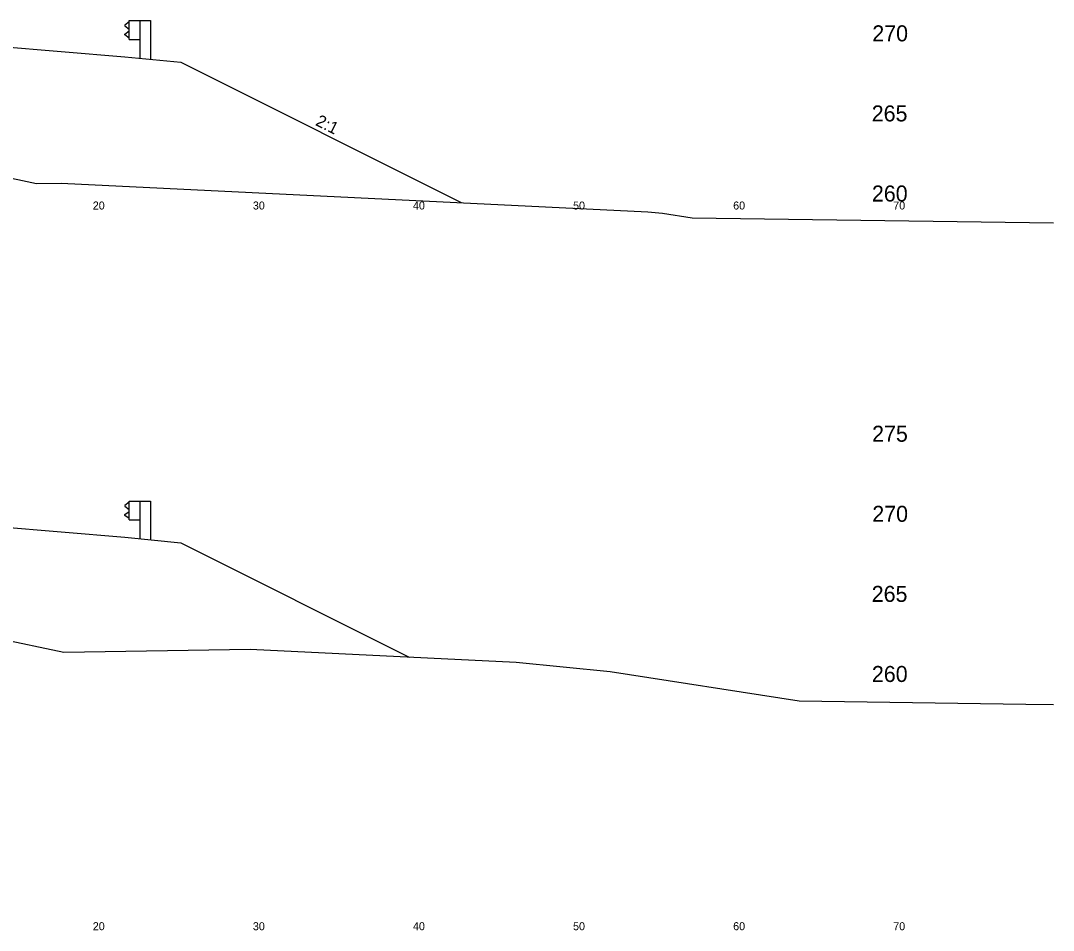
# Model space of a CAD drawing. Extents: x 1000 to 1162, y 999 to 8520.
# Drawn here: x 1095.5 to 1160, y 5714.5 to 5771.3 of the extents above; entities that cross this region are included whole.
import ezdxf

# ---------------------------------------------------------------- set-up
doc = ezdxf.new("R2010")
doc.units = 0
for name, color, linetype in [('Level 11', 7, 'Continuous'), ('Level 24', 7, 'Continuous'), ('Level 32', 7, 'Continuous'), ('Level 56', 7, 'Continuous'), ('Level 6', 7, 'Continuous'), ('Level 60', 7, 'Continuous'), ('Level 7', 7, 'Continuous')]:
    doc.layers.add(name, color=color, linetype=linetype)

msp = doc.modelspace()

# ---------------------------------------------------------------- linework, layer by layer
at = {"layer": 'Level 24'}
for p, q in [((1102.271, 5771.219), (1102, 5771.019)), ((1102, 5771.019), (1102, 5770.969)), ((1102, 5770.969), (1102.271, 5770.769)), ((1102.271, 5770.125), (1102.271, 5771.292)), ((1102.271, 5771.292), (1102.937, 5771.292)), ((1102.937, 5771.292), (1102.937, 5768.949)), ((1102.937, 5771.292), (1103.603, 5771.292)), ((1103.603, 5771.292), (1103.603, 5768.882)), ((1102, 5770.448), (1102.271, 5770.648)), ((1102, 5770.398), (1102, 5770.448)), ((1102.271, 5770.198), (1102, 5770.398)), ((1102.271, 5770.125), (1102.938, 5770.125)), ((1102.271, 5741.219), (1102, 5741.019)), ((1102.271, 5740.125), (1102.271, 5741.292)), ((1102.271, 5741.292), (1102.937, 5741.292)), ((1102.937, 5741.292), (1102.937, 5738.949)), ((1102.937, 5741.292), (1103.603, 5741.292)), ((1103.603, 5741.292), (1103.603, 5738.882)), ((1102, 5741.019), (1102, 5740.969)), ((1102, 5740.969), (1102.271, 5740.769)), ((1102, 5740.448), (1102.271, 5740.648)), ((1102, 5740.398), (1102, 5740.448)), ((1102.271, 5740.198), (1102, 5740.398)), ((1102.271, 5740.125), (1102.938, 5740.125))]:
    msp.add_line(p, q, dxfattribs=at)
at = {"layer": 'Level 6'}
for p, q in [((1094, 5769.709), (1102, 5769.042)), ((1102, 5769.042), (1105.5, 5768.692)), ((1094, 5739.709), (1102, 5739.042)), ((1102, 5739.042), (1105.5, 5738.692))]:
    msp.add_line(p, q, dxfattribs=at)
at = {"layer": 'Level 60'}
for p, q in [((1083.098, 5763.948), (1096.485, 5761.132)), ((1096.485, 5761.132), (1098.023, 5761.155)), ((1098.023, 5761.155), (1134.674, 5759.365)), ((1134.674, 5759.365), (1135.589, 5759.273)), ((1135.589, 5759.273), (1137.429, 5758.989)), ((1137.429, 5758.989), (1160, 5758.665)), ((1092.087, 5733.149), (1098.187, 5731.866)), ((1098.187, 5731.866), (1109.822, 5732.043)), ((1109.822, 5732.043), (1126.439, 5731.232)), ((1126.439, 5731.232), (1132.312, 5730.646)), ((1132.312, 5730.646), (1144.126, 5728.819)), ((1144.126, 5728.819), (1158.287, 5728.616)), ((1158.287, 5728.616), (1160, 5728.595))]:
    msp.add_line(p, q, dxfattribs=at)
at = {"layer": 'Level 7'}
for p, q in [((1105.5, 5768.692), (1123.016, 5759.934)), ((1105.5, 5738.692), (1119.77, 5731.557))]:
    msp.add_line(p, q, dxfattribs=at)

# ---------------------------------------------------------------- texts
at = {"layer": 'Level 11'}
for s, p in [(' 270', (1148.319, 5770)), (' 265', (1148.284, 5765)), (' 260', (1148.295, 5760)), (' 275', (1148.307, 5745)), (' 270', (1148.319, 5740)), (' 265', (1148.284, 5735)), (' 260', (1148.295, 5730))]:
    msp.add_text(s, height=1, dxfattribs=at).set_placement(p)
at = {"layer": 'Level 32'}
msp.add_text('2:1', height=0.75, rotation=333.43495, dxfattribs=at).set_placement((1113.863, 5764.79))
at = {"layer": 'Level 56'}
for s, p in [('20', (1100, 5759.5)), ('30', (1110, 5759.5)), ('40', (1120, 5759.5)), ('50', (1130, 5759.5)), ('60', (1140, 5759.5)), ('70', (1150, 5759.5)), ('20', (1100, 5714.5)), ('30', (1110, 5714.5)), ('40', (1120, 5714.5)), ('50', (1130, 5714.5)), ('60', (1140, 5714.5)), ('70', (1150, 5714.5))]:
    msp.add_text(s, height=0.5, dxfattribs=at).set_placement(p)

doc.saveas('drawing.dxf')
